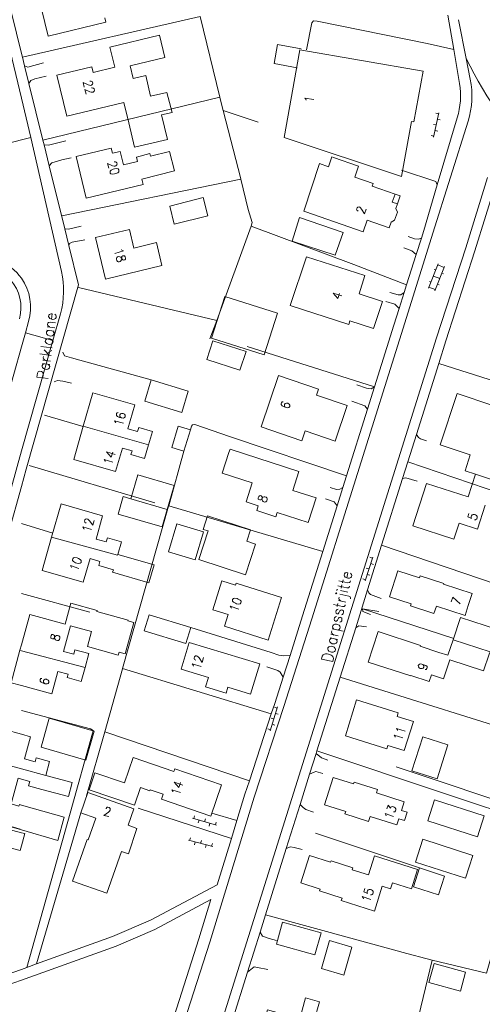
# Model space of a CAD drawing. Header units: metres. Extents: x 189705 to 199106, y 581686 to 588448.
# Tile 482 of 555: x 198000 to 198081, y 585615 to 585788. Entities that reach past the tile are written whole.
import ezdxf

# ---------------------------------------------------------------- set-up
doc = ezdxf.new("R2010")
doc.units = ezdxf.units.M
doc.layers.add('B-WA-OG-GBKN-G', color=7, linetype='Continuous', lineweight=18)
doc.styles.add('Style-STANDARD', font='STANDARD.shx')

msp = doc.modelspace()

# ---------------------------------------------------------------- linework, layer by layer
at = {"layer": 'B-WA-OG-GBKN-G'}
for p, q in [((198072.678, 585767.78), (198073.58, 585772.087)), ((198073.05, 585771.993), (198073.539, 585771.891)), ((198073.334, 585770.912), (198073.823, 585770.81)), ((198072.64, 585770.036), (198073.129, 585769.933)), ((198072.924, 585768.955), (198073.414, 585768.852)), ((198072.23, 585768.078), (198072.719, 585767.976)), ((198071.781, 585741.181), (198073.506, 585745.446)), ((198072.797, 585744.492), (198073.075, 585744.379)), ((198072.894, 585740.731), (198074.619, 585744.996)), ((198073.431, 585745.26), (198074.544, 585744.81)), ((198072.644, 585743.313), (198073.756, 585742.863)), ((198074.15, 585743.837), (198074.428, 585743.724)), ((198071.856, 585741.367), (198072.969, 585740.917)), ((198071.935, 585742.362), (198072.213, 585742.249)), ((198073.363, 585741.892), (198073.641, 585741.779)), ((198060.592, 585689.605), (198061.951, 585693.79)), ((198061.414, 585693.754), (198061.89, 585693.6)), ((198061.581, 585692.649), (198062.056, 585692.494)), ((198060.796, 585691.852), (198061.272, 585691.698)), ((198060.963, 585690.746), (198061.438, 585690.592)), ((198060.178, 585689.95), (198060.654, 585689.795)), ((198043.837, 585663.19), (198045.174, 585667.382)), ((198044.637, 585667.343), (198045.113, 585667.192)), ((198044.809, 585666.239), (198045.286, 585666.087)), ((198044.029, 585665.438), (198044.505, 585665.286)), ((198043.421, 585663.533), (198043.898, 585663.381)), ((198044.201, 585664.333), (198044.678, 585664.181)), ((198030.175, 585647.802), (198034.391, 585646.543)), ((198030.51, 585648.224), (198030.367, 585647.745)), ((198031.325, 585647.459), (198031.182, 585646.98)), ((198032.426, 585647.652), (198032.283, 585647.173)), ((198034.343, 585647.08), (198034.2, 585646.601)), ((198033.241, 585646.887), (198033.098, 585646.408)), ((198029.465, 585643.89), (198033.729, 585642.803)), ((198029.782, 585644.325), (198029.659, 585643.841)), ((198030.628, 585643.594), (198030.504, 585643.109)), ((198031.72, 585643.831), (198031.597, 585643.347)), ((198032.566, 585643.1), (198032.442, 585642.615)), ((198033.658, 585643.337), (198033.535, 585642.853))]:
    msp.add_line(p, q, dxfattribs=at)
at = {"layer": 'B-WA-OG-GBKN-G', "flags": 128}
for points in [[(197986.974, 585828.173), (197992.955, 585803.904), (198000, 585774.634)], [(198000, 585782.52), (197994.605, 585804.311), (197988.624, 585828.58)], [(198013.923, 585792.021), (198009.685, 585791.016), (198008.913, 585794.268), (198002.971, 585792.858), (198004.693, 585785.601), (198014.874, 585788.017), (198014.681, 585788.83)], [(198031.511, 585789.05), (198000.157, 585781.886)], [(198031.511, 585789.05), (198034.973, 585774.822)], [(198076.233, 585783.248), (198071.555, 585784.266), (198052.122, 585788.225), (198051.487, 585788.25), (198051.182, 585787.945), (198050.249, 585783.188)], [(198076.233, 585783.248), (198075.212, 585789.265)], [(198077.084, 585788.479), (198078.435, 585781.615)], [(198022.779, 585775.029), (198021.911, 585778.625), (198019.723, 585778.097), (198019.176, 585780.366), (198025.261, 585781.835), (198024.321, 585785.728), (198015.603, 585783.623), (198016.454, 585780.098), (198012.623, 585779.173), (198012.386, 585780.156), (198006.265, 585778.679), (198008.007, 585771.463), (198018.068, 585773.892)], [(198048.622, 585779.986), (198044.58, 585780.757), (198045.163, 585784.109), (198049.302, 585783.364)], [(198000.157, 585781.886), (198000, 585782.52)], [(198046.317, 585767.697), (198049.104, 585783.157), (198070.836, 585779.406), (198069.185, 585770.467), (198068.782, 585770.542), (198066.991, 585760.844), (198046.317, 585767.697)], [(198077.25, 585777.254), (198076.233, 585783.248)], [(198000.539, 585780.343), (198000.157, 585781.886)], [(198000.539, 585780.343), (198001.095, 585780.114), (198003.863, 585780.851)], [(198078.435, 585781.615), (198079.151, 585777.976)], [(198001.312, 585777.224), (198000.539, 585780.343)], [(198004.347, 585778.515), (198002.366, 585778.083), (198001.654, 585777.778), (198001.312, 585777.224)], [(198003.784, 585767.237), (198001.312, 585777.224)], [(198022.779, 585775.029), (198025.605, 585775.672), (198026.55, 585772.103), (198024.714, 585771.705)], [(198000, 585774.634), (198001.658, 585767.745)], [(198034.973, 585774.822), (198003.784, 585767.237)], [(198018.906, 585770.311), (198018.068, 585773.892)], [(198034.973, 585774.822), (198034.981, 585774.787), (198035.575, 585772.479)], [(198041.74, 585770.445), (198035.575, 585772.479)], [(198035.575, 585772.479), (198038.67, 585760.438), (198038.68, 585760.396)], [(198024.714, 585771.705), (198025.737, 585767.353), (198019.917, 585766.009), (198018.906, 585770.311)], [(198078.748, 585770.597), (198072.561, 585750.837), (198067.286, 585734.149), (198051.186, 585682.919), (198046.279, 585667.457), (198041.022, 585651.478), (198033.196, 585625.92), (198027.538, 585608.258)], [(198073.332, 585759.395), (198076.84, 585771.195)], [(197996.646, 585766.418), (198000, 585767.306)], [(198000, 585767.306), (198001.658, 585767.745)], [(198001.658, 585767.745), (198007.06, 585744.12)], [(198003.984, 585766.432), (198003.784, 585767.237)], [(198003.984, 585766.432), (198004.758, 585766.35), (198007.831, 585767.112)], [(198004.905, 585762.711), (198003.984, 585766.432)], [(198020.456, 585763.487), (198017.979, 585762.884), (198017.397, 585765.272), (198016.025, 585764.938), (198015.798, 585765.866), (198009.648, 585764.367), (198011.437, 585757.029), (198021.436, 585759.466), (198021.208, 585760.403)], [(198020.456, 585763.487), (198020.262, 585764.281), (198022.633, 585764.888), (198022.755, 585764.415), (198026.087, 585765.267), (198026.956, 585761.874), (198021.208, 585760.403)], [(198008.746, 585764.116), (198007.146, 585763.811), (198005.369, 585763.277), (198004.905, 585762.711)], [(198054.113, 585762.564), (198054.71, 585764.288), (198055.046, 585764.171)], [(198059.454, 585762.644), (198055.046, 585764.171)], [(198007.643, 585751.651), (198004.905, 585762.711)], [(198050.146, 585754.628), (198049.804, 585754.744), (198052.563, 585763.136), (198054.113, 585762.564)], [(198059.454, 585762.644), (198058.792, 585760.736), (198062.02, 585759.618)], [(198073.332, 585759.395), (198073.088, 585759.987), (198067.001, 585761.995)], [(198007.104, 585753.913), (198038.68, 585760.396)], [(198082.205, 585760.697), (198078.351, 585748.294), (198073.216, 585732.439), (198033.351, 585605.633)], [(198038.68, 585760.396), (198039.993, 585755.054), (198040.654, 585752.718), (198040.502, 585752.083)], [(198083.828, 585760.193), (198079.972, 585747.78), (198074.835, 585731.92), (198073.573, 585727.905)], [(198065.869, 585757.732), (198061.849, 585759.125), (198062.02, 585759.618)], [(198070.515, 585750.004), (198070.934, 585751.33), (198073.332, 585759.395)], [(198026.141, 585755.642), (198026.938, 585752.463), (198032.838, 585753.942), (198032.042, 585757.121), (198026.141, 585755.642)], [(198065.869, 585757.732), (198065.384, 585756.334), (198066.291, 585756.02)], [(198065.869, 585757.732), (198066.776, 585757.418), (198066.291, 585756.02)], [(198060.973, 585753.164), (198060.25, 585751.076), (198050.146, 585754.628)], [(198066.01, 585755.208), (198066.297, 585754.569), (198065.806, 585753.151), (198065.185, 585752.827)], [(198066.01, 585755.208), (198066.291, 585756.02)], [(198073.573, 585727.905), (198092.661, 585721.844), (198098.141, 585739.038), (198103.688, 585755.299)], [(198055.302, 585746.969), (198047.733, 585749.443), (198049.021, 585753.605), (198056.726, 585750.973), (198055.302, 585746.969)], [(198060.973, 585753.164), (198064.838, 585751.825), (198065.185, 585752.827)], [(198007.643, 585751.651), (198008.269, 585751.569), (198010.555, 585752.128)], [(198008.37, 585748.716), (198007.643, 585751.651)], [(198024.772, 585745.141), (198023.803, 585749.2), (198019.82, 585748.249), (198019.041, 585751.509), (198013.075, 585750.085), (198014.822, 585742.766), (198024.772, 585745.141)], [(198040.502, 585752.083), (198034.436, 585735.502)], [(198067.908, 585741.755), (198058.615, 585745.33), (198040.502, 585752.083)], [(198011.19, 585749.69), (198008.93, 585749.258), (198008.473, 585749.03), (198008.37, 585748.716)], [(198068.215, 585750.284), (198069.282, 585749.878), (198070.018, 585749.802), (198070.515, 585750.004)], [(198069.598, 585747.103), (198070.515, 585750.004)], [(198000, 585706.219), (198000.85, 585709.259), (198010.085, 585741.788), (198008.37, 585748.716)], [(198069.598, 585747.103), (198068.851, 585747.77), (198067.454, 585748.278)], [(198050.24, 585746.701), (198060.568, 585743.394), (198059.537, 585740.173), (198063.693, 585738.842), (198062.068, 585734.071), (198057.919, 585735.415), (198057.706, 585734.759), (198047.371, 585738.107), (198050.24, 585746.701)], [(198067.908, 585741.755), (198069.598, 585747.103)], [(198034.436, 585735.502), (198010.069, 585741.276)], [(198067.489, 585740.43), (198067.908, 585741.755)], [(198042.772, 585729.417), (198033.534, 585732.368), (198035.885, 585739.728), (198045.123, 585736.776), (198042.772, 585729.417)], [(198064.967, 585740.404), (198066.441, 585739.973), (198066.923, 585739.998), (198067.489, 585740.43)], [(198066.598, 585737.61), (198067.489, 585740.43)], [(198062.249, 585723.789), (198065.665, 585734.66), (198066.598, 585737.61)], [(198066.598, 585737.61), (198065.832, 585738.347), (198064.257, 585738.83)], [(198006.867, 585736.68), (198005.522, 585731.941)], [(198000.7, 585733.311), (198001.268, 585735.31)], [(198034.436, 585735.502), (198033.245, 585732.246)], [(198000.7, 585733.311), (198000, 585730.848)], [(198005.522, 585731.941), (198000.7, 585733.311)], [(198000, 585730.848), (197994.52, 585711.568), (197989.607, 585694.189), (197985.081, 585678.182)], [(198005.522, 585731.941), (198000, 585712.489)], [(198038.53, 585726.708), (198032.696, 585728.617), (198033.77, 585731.898), (198039.604, 585729.989), (198038.53, 585726.708)], [(198062.249, 585723.789), (198039.799, 585730.901)], [(198010.31, 585728.484), (198008.836, 585728.89), (198007.591, 585729.245), (198007.295, 585729.885)], [(198022.87, 585725.002), (198010.31, 585728.484)], [(198073.573, 585727.905), (198069.632, 585715.37)], [(198042.251, 585716.742), (198049.438, 585714.294), (198050.034, 585716.043), (198055.314, 585714.244), (198057.444, 585720.497), (198052.05, 585722.334), (198052.4, 585723.36), (198045.325, 585725.77), (198042.251, 585716.742)], [(198008.838, 585724.42), (198007.314, 585724.801), (198006.374, 585724.927), (198005.793, 585724.698)], [(198022.87, 585725.002), (198021.744, 585721.243), (198028.286, 585719.285), (198029.411, 585723.043), (198022.87, 585725.002)], [(198059.157, 585724.124), (198060.859, 585723.565), (198061.646, 585723.413), (198062.249, 585723.789)], [(198061.009, 585719.846), (198062.249, 585723.789)], [(198022.399, 585713.551), (198023.087, 585715.946), (198020.677, 585716.638), (198020.467, 585715.909), (198018.772, 585716.396), (198019.984, 585720.613), (198012.597, 585722.736), (198010.906, 585716.853)], [(198086.566, 585706.24), (198090.071, 585716.879), (198082.72, 585719.301), (198083.124, 585720.529), (198076.828, 585722.602), (198073.844, 585713.542), (198079.15, 585711.794), (198078.226, 585708.988), (198080.047, 585708.388)], [(198061.009, 585719.846), (198060.555, 585720.441), (198058.244, 585721.254)], [(198010.885, 585716.78), (198004.082, 585718.794)], [(198057.329, 585708.134), (198061.009, 585719.846)], [(198010.906, 585716.853), (198009.215, 585710.969), (198016.605, 585708.845), (198017.802, 585713.011), (198019.499, 585712.523), (198019.304, 585711.846), (198021.71, 585711.155), (198022.399, 585713.551)], [(198022.399, 585713.551), (198010.906, 585716.853)], [(198026.497, 585713.083), (198028.636, 585712.429), (198029.796, 585716.22), (198027.656, 585716.875), (198026.497, 585713.083)], [(198057.329, 585708.134), (198036.706, 585715.053), (198030.558, 585717.16), (198030.177, 585717.084), (198030, 585716.881), (198029.796, 585716.22)], [(198069.632, 585715.37), (198068.131, 585710.594)], [(198071.404, 585714.272), (198070.388, 585714.602), (198070.032, 585714.856), (198069.632, 585715.37)], [(198000, 585712.489), (197999.215, 585709.724), (197998.038, 585705.441)], [(198025.96, 585702.826), (198028.636, 585712.429)], [(198036.583, 585712.203), (198035.412, 585708.587), (198040.691, 585706.877), (198039.596, 585703.5), (198041.761, 585702.798), (198041.5, 585701.993), (198044.847, 585700.908), (198045.088, 585701.652), (198050.561, 585699.878), (198051.966, 585704.212), (198047.847, 585705.547)], [(198047.847, 585705.547), (198048.926, 585708.876), (198036.78, 585712.812), (198036.583, 585712.203)], [(198023.502, 585703.343), (198001.337, 585709.932)], [(198068.131, 585710.594), (198067.197, 585707.623)], [(198068.131, 585710.594), (198084.711, 585704.945)], [(198025.689, 585702.202), (198026.923, 585706.422), (198020.543, 585708.288), (198019.309, 585704.068)], [(198056.68, 585706.069), (198057.329, 585708.134)], [(198080.047, 585708.388), (198078.762, 585704.404)], [(198086.566, 585706.24), (198080.047, 585708.388)], [(197982.488, 585645.049), (197990.904, 585673.902), (197991.558, 585676.319), (197997.705, 585698.011), (198000, 585706.219)], [(198054.414, 585706.066), (198055.532, 585705.71), (198056.141, 585705.736), (198056.68, 585706.069)], [(198055.667, 585702.846), (198056.68, 585706.069)], [(198067.197, 585707.623), (198063.502, 585695.871)], [(198069.781, 585707.186), (198067.799, 585707.744), (198067.197, 585707.623)], [(198078.762, 585704.404), (198071.414, 585706.771), (198068.997, 585699.269), (198076.242, 585696.935), (198077.156, 585699.772), (198080.429, 585698.717), (198081.789, 585702.94)], [(198019.309, 585704.068), (198017.955, 585704.464), (198017.052, 585701.378), (198024.787, 585699.116), (198025.689, 585702.202)], [(198016.973, 585694.251), (198017.614, 585696.501), (198015.16, 585697.2), (198014.951, 585696.467), (198013.155, 585696.978), (198014.318, 585701.06), (198006.979, 585703.151), (198005.31, 585697.291)], [(198017.824, 585674.175), (198025.941, 585702.759), (198025.96, 585702.826)], [(198019.309, 585704.068), (198025.689, 585702.202)], [(198053.132, 585694.78), (198025.96, 585702.826)], [(198053.132, 585694.78), (198055.667, 585702.846)], [(198055.667, 585702.846), (198055.126, 585703.501), (198053.627, 585704.084)], [(198039.483, 585690.65), (198031.267, 585693.339), (198032.922, 585698.396), (198032.049, 585698.681), (198032.83, 585701.068), (198040.394, 585698.594), (198039.739, 585696.592), (198041.263, 585696.093), (198039.483, 585690.65)], [(198000, 585699.732), (198005.518, 585698.025)], [(198030.649, 585693.317), (198025.945, 585694.716), (198027.414, 585699.656), (198032.118, 585698.258), (198030.649, 585693.317)], [(198005.31, 585697.291), (198003.64, 585691.431), (198010.903, 585689.361), (198012.087, 585693.518), (198013.824, 585693.023), (198013.613, 585692.282), (198016.201, 585691.544)], [(198016.973, 585694.251), (198016.939, 585694.134), (198005.31, 585697.291)], [(198063.502, 585695.871), (198061.027, 585687.999)], [(198089.566, 585687.046), (198063.502, 585695.871)], [(198016.201, 585691.544), (198016.076, 585691.106), (198022.481, 585689.281), (198023.377, 585692.425), (198016.973, 585694.251)], [(198047.359, 585676.479), (198049.565, 585683.431), (198053.132, 585694.78)], [(198068.711, 585685.537), (198064.881, 585686.784), (198066.374, 585691.37), (198070.204, 585690.123)], [(198070.204, 585690.123), (198070.316, 585690.468), (198074.462, 585689.118), (198074.431, 585689.022), (198079.476, 585687.38)], [(198045.873, 585686.655), (198037.874, 585689.213), (198037.751, 585688.828), (198035.358, 585689.593), (198033.733, 585684.512), (198036.437, 585683.647), (198035.787, 585681.615), (198043.476, 585679.156), (198045.873, 585686.655)], [(198000, 585687.352), (198012.037, 585684.065)], [(198061.027, 585687.999), (198058.935, 585681.343)], [(198061.027, 585687.999), (198061.279, 585687.501), (198061.559, 585687.171), (198063.413, 585686.511)], [(198079.476, 585687.38), (198078.784, 585685.254)], [(198007.682, 585681.952), (198008.714, 585685.681), (198013.325, 585684.405), (198013.271, 585684.21), (198018.791, 585682.683), (198018.755, 585682.553), (198019.789, 585682.267), (198018.259, 585676.737), (198017.21, 585677.028), (198017.074, 585676.536), (198011.624, 585678.044), (198012.348, 585680.662), (198008.656, 585681.683)], [(198078.784, 585685.254), (198078.217, 585683.512), (198073.162, 585685.157), (198072.744, 585683.875), (198068.608, 585685.221), (198068.711, 585685.537)], [(198000, 585678.327), (198001.476, 585683.668), (198007.682, 585681.952)], [(198022.531, 585683.644), (198021.66, 585680.823), (198028.987, 585678.56), (198029.858, 585681.381), (198022.531, 585683.644)], [(198063.008, 585684.175), (198060.118, 585684.665), (198060.214, 585684.225), (198061.56, 585683.667)], [(198076.232, 585679.458), (198060.118, 585684.665)], [(198083.97, 585681.018), (198077.44, 585683.155), (198076.109, 585679.241)], [(198008.656, 585681.683), (198007.408, 585677.168), (198009.214, 585676.669), (198009.436, 585677.471), (198011.901, 585676.789), (198011.225, 585674.341)], [(198029.858, 585681.381), (198044.011, 585676.959)], [(198058.935, 585681.343), (198056.199, 585672.642)], [(198060.85, 585681.482), (198059.503, 585681.685), (198058.935, 585681.343)], [(198070.377, 585678.227), (198062.889, 585680.665), (198061.137, 585675.284), (198068.634, 585672.843)], [(197999.734, 585677.363), (198000, 585678.327)], [(198029.561, 585678.726), (198028.145, 585674.049), (198032.959, 585672.591), (198032.453, 585670.921), (198036.092, 585669.82), (198036.41, 585670.872), (198040.404, 585669.663), (198042.007, 585674.958), (198029.561, 585678.726)], [(198076.109, 585679.241), (198075.183, 585676.518)], [(198082.492, 585676.672), (198082.64, 585677.108), (198076.109, 585679.241)], [(197999.734, 585677.363), (197998.157, 585671.66), (198000, 585671.151)], [(197999.734, 585677.363), (198000, 585677.293)], [(198000, 585677.293), (198011.225, 585674.341)], [(198044.011, 585676.959), (198045.383, 585676.502), (198046.221, 585676.375), (198047.359, 585676.479)], [(198070.377, 585678.227), (198070.326, 585678.074), (198073.584, 585677)], [(198073.584, 585677), (198075.183, 585676.518)], [(198082.492, 585676.672), (198081.504, 585673.766), (198075.548, 585675.714)], [(198046.134, 585672.619), (198047.359, 585676.479)], [(198072.286, 585673.065), (198074.426, 585672.325), (198075.548, 585675.714)], [(198000, 585671.151), (198005.327, 585669.679), (198006.422, 585673.642), (198008.229, 585673.143), (198008.072, 585672.576), (198010.548, 585671.892), (198011.225, 585674.341)], [(198014.677, 585663.008), (198017.798, 585674.084), (198017.824, 585674.175)], [(198044.059, 585666.148), (198017.824, 585674.175)], [(198046.134, 585672.619), (198045.638, 585673.505), (198045.231, 585673.81), (198043.275, 585674.47)], [(198044.059, 585666.148), (198044.662, 585667.98), (198046.134, 585672.619)], [(198056.199, 585672.642), (198052.108, 585659.627)], [(198093.758, 585660.859), (198056.199, 585672.642)], [(198072.286, 585673.065), (198071.897, 585671.884), (198068.669, 585672.948), (198068.634, 585672.843)], [(198057.112, 585662.314), (198064.424, 585660.024), (198064.604, 585660.595), (198067.502, 585659.687), (198069.102, 585664.795), (198066.237, 585665.692), (198066.44, 585666.341), (198059.094, 585668.642), (198057.112, 585662.314)], [(198000.935, 585621.489), (198008.588, 585648.66), (198012.545, 585662.782), (198012.621, 585663.214), (198012.189, 585663.544), (198000, 585666.78)], [(198040.183, 585654.37), (198044.059, 585666.148)], [(198011.35, 585658.038), (198003.447, 585660.301), (198004.909, 585665.408), (198012.812, 585663.145), (198011.35, 585658.038)], [(197992.409, 585658.52), (197993.959, 585664.208), (198000, 585662.562)], [(198011.495, 585651.719), (198014.677, 585663.008)], [(198040.183, 585654.37), (198014.677, 585663.008)], [(198000, 585662.562), (198001.583, 585662.13), (198000.518, 585658.221), (198002.401, 585657.708), (198002.596, 585658.424), (198004.94, 585657.785), (198004.271, 585655.327)], [(198068.822, 585656.127), (198073.277, 585654.698), (198075.21, 585660.72), (198070.754, 585662.15), (198068.822, 585656.127)], [(198052.108, 585659.627), (198051.969, 585659.185)], [(198089.671, 585647.164), (198074.755, 585652.075), (198052.108, 585659.627)], [(198000, 585656.477), (197992.409, 585658.52)], [(198033.397, 585648.135), (198035.28, 585653.634), (198027.034, 585656.458), (198026.873, 585655.986), (198019.679, 585658.45), (198018.161, 585654.018), (198012.963, 585655.798), (198011.938, 585652.805), (198019.903, 585650.077), (198020.97, 585653.195), (198022.644, 585652.622), (198022.703, 585652.794), (198024.978, 585652.015), (198024.673, 585651.123), (198033.397, 585648.135)], [(198051.969, 585659.185), (198050.819, 585655.527)], [(198051.969, 585659.185), (198052.934, 585658.42), (198054.051, 585657.989)], [(198004.271, 585655.327), (198000, 585656.477)], [(198053.163, 585655.678), (198051.918, 585656.007), (198051.588, 585655.906), (198050.819, 585655.527)], [(198090.149, 585648.766), (198066.092, 585656.823)], [(198000, 585654.671), (197999.399, 585654.835), (197998.162, 585650.297)], [(198003.601, 585652.869), (198001.248, 585653.51), (198001.456, 585654.275), (198000, 585654.671)], [(198003.601, 585652.869), (198008.275, 585651.596), (198008.945, 585654.054), (198004.271, 585655.327)], [(198037.98, 585647.35), (198039.401, 585651.993), (198040.183, 585654.37)], [(198050.819, 585655.527), (198049.151, 585650.221)], [(198053.426, 585650.147), (198057.174, 585648.957), (198057.039, 585648.53), (198061.189, 585647.213), (198061.474, 585648.111), (198066.216, 585646.606), (198066.558, 585647.683), (198067.525, 585647.376), (198067.985, 585648.827), (198067.023, 585649.132), (198067.511, 585650.67), (198062.587, 585652.234), (198062.784, 585652.853), (198058.666, 585654.16), (198058.563, 585653.835), (198054.96, 585654.979), (198053.426, 585650.147)], [(198018.787, 585646.542), (198019.806, 585649.433), (198011.696, 585652.29), (198010.453, 585648.759), (198013.135, 585647.814), (198011.779, 585643.964), (198011.588, 585644.032), (198009.007, 585636.707), (198015.038, 585634.582), (198017.629, 585641.938)], [(197994.895, 585651.187), (197993.848, 585647.473), (198000, 585645.717)], [(198072.852, 585651.037), (198071.649, 585647.349), (198080.408, 585644.491), (198081.611, 585648.179), (198072.852, 585651.037)], [(197999.785, 585645.876), (197984.223, 585650.431)], [(198000, 585650.109), (197999.632, 585650.212), (197999.555, 585649.904), (197998.162, 585650.297)], [(198000, 585645.717), (198006.42, 585643.884), (198007.557, 585647.994), (198000, 585650.109)], [(198020.602, 585649.526), (198037.019, 585644.213)], [(198049.151, 585650.221), (198046.702, 585642.432)], [(198049.151, 585650.221), (198049.686, 585649.683), (198050.143, 585649.302), (198051.489, 585648.82)], [(198002.646, 585622.104), (198010.453, 585648.759)], [(198033.584, 585648.681), (198037.98, 585647.35)], [(198037.019, 585644.213), (198037.98, 585647.35)], [(198000, 585645.23), (197995.793, 585646.333), (197994.909, 585642.96), (197994.431, 585643.095)], [(198017.629, 585641.938), (198018.845, 585641.5), (198020.368, 585645.995), (198018.787, 585646.542)], [(198000, 585642.892), (198000.574, 585645.079), (198000, 585645.23)], [(198002.646, 585622.104), (198016.043, 585626.913), (198022.755, 585629.824), (198034.525, 585636.068), (198037.019, 585644.213)], [(198071.763, 585638.512), (198051.846, 585645.138)], [(198070.798, 585644.069), (198069.503, 585640.051), (198078.276, 585637.223), (198079.571, 585641.241), (198070.798, 585644.069)], [(198088.932, 585644.687), (198082.032, 585620.482), (198072.404, 585622.741)], [(197996.323, 585642.561), (197996.426, 585642.954), (197999.785, 585642.073), (198000, 585642.892)], [(198046.702, 585642.432), (198043.038, 585630.777)], [(198049.485, 585642.242), (198048.113, 585642.648), (198047.453, 585642.724), (198046.702, 585642.432)], [(198062.236, 585641.138), (198061.182, 585637.814), (198058.342, 585638.714), (198058.451, 585639.059), (198054.596, 585640.281), (198054.517, 585640.033), (198050.82, 585641.205), (198049.291, 585636.379), (198052.68, 585635.305), (198052.572, 585634.965), (198056.53, 585633.71), (198056.392, 585633.275), (198062.241, 585631.421), (198063.624, 585635.785), (198065.064, 585635.328), (198065.405, 585636.404), (198068.757, 585635.342), (198069.831, 585638.731), (198062.236, 585641.138)], [(198073.541, 585634.264), (198069.12, 585635.697), (198070.2, 585639.031), (198074.611, 585637.564), (198073.541, 585634.264)], [(198000, 585619.242), (198016.706, 585625.239), (198023.536, 585628.201), (198033.405, 585633.436), (198031.287, 585626.518), (198025.633, 585608.868)], [(198043.038, 585630.777), (198042.073, 585627.71)], [(198066.892, 585624.238), (198043.038, 585630.777)], [(198044.945, 585625.597), (198046.027, 585629.484), (198052.831, 585627.591), (198051.749, 585623.703), (198044.945, 585625.597)], [(198042.073, 585627.71), (198039.854, 585620.65)], [(198044.97, 585626.216), (198043.7, 585626.571), (198042.531, 585627.002), (198042.073, 585627.71)], [(198056.832, 585620.143), (198052.898, 585621.296), (198054.345, 585626.234), (198058.278, 585625.082), (198056.832, 585620.143)], [(198067.046, 585624.196), (198066.892, 585624.238)], [(198072.404, 585622.741), (198067.046, 585624.196)], [(197977.364, 585618.596), (197977.269, 585614.248), (197997.137, 585620.126), (198000, 585621.153)], [(198000, 585621.153), (198000.935, 585621.489)], [(198000.935, 585621.489), (198002.646, 585622.104)], [(198043.423, 585621.11), (198041.619, 585621.491), (198041.035, 585621.618), (198039.854, 585620.65)], [(198069.64, 585611.312), (198072.404, 585622.741)], [(198072.764, 585622.159), (198071.856, 585618.832), (198077.406, 585617.317), (198078.314, 585620.644), (198072.764, 585622.159)], [(198039.854, 585620.65), (198034.315, 585603.032), (198065.054, 585594.282)], [(197996.91, 585609.949), (197994.935, 585609.816), (197997.316, 585618.278), (198000, 585619.242)], [(198047.752, 585604.09), (198041.128, 585605.972), (198043.411, 585614.025), (198049.064, 585612.419), (198050.115, 585616.123), (198052.549, 585615.432), (198051.549, 585611.907)]]:
    msp.add_lwpolyline(points, dxfattribs=at)
at = {"layer": 'B-WA-OG-GBKN-G'}
for centre, radius, start, end in [((198141.187, 585812.124), 69.775, 205.92862, 225.58571), ((198064.442, 585775.077), 12.991, 342.61207, 9.64556), ((198064.433, 585775.079), 15.001, 342.61385, 11.13401), ((197992.611, 585737.773), 8.998, 34.79963, 99.5959), ((197992.61, 585737.77), 7.3, 344.14296, 99.59205), ((197992.612, 585737.77), 8.999, 344.1338, 34.8153), ((197992.43, 585740.777), 15.007, 344.15719, 12.87087)]:
    msp.add_arc(centre, radius, start, end, dxfattribs=at)

# ---------------------------------------------------------------- texts
at = {"layer": 'B-WA-OG-GBKN-G', "style": 'Style-STANDARD'}
for s, height, rotation, p in [('22', 1.6, 284.06404, (198010.824, 585777.602)), ('1', 1.6, 80.03848, (198051.416, 585773.723)), ('20', 1.6, 285.78795, (198015.122, 585763.329)), ('2', 1.6, 69.6251, (198060.415, 585754.093)), ('18', 1.6, 285.96902, (198016.271, 585747.964)), ('4', 1.6, 73.01527, (198056.255, 585739.031)), ('Parkloane', 2, 82.59082, (198004.664, 585724.92)), ('6', 1.6, 68.95426, (198047.068, 585719.703)), ('16', 1.6, 74.57403, (198017.78, 585716.722)), ('14', 1.6, 72.90569, (198015.905, 585709.869)), ('8', 1.6, 70.42327, (198043.086, 585703.219)), ('5', 1.6, 70.96692, (198080.122, 585700.076)), ('12', 1.6, 74.57403, (198012.182, 585698.008)), ('10', 1.6, 70.85863, (198009.918, 585691.15)), ('Doarpsstrjitte', 2, 77.52093, (198054.812, 585675.091)), ('10', 1.6, 70.91276, (198038.115, 585683.993)), ('7', 1.6, 70.49643, (198077.206, 585685.168)), ('8', 1.6, 74.51881, (198006.584, 585678.814)), ('12', 1.6, 73.50378, (198031.464, 585673.858)), ('9', 1.6, 74.28275, (198071.369, 585673.687)), ('6', 1.6, 74.10181, (198004.642, 585671.085)), ('11', 1.6, 71.32942, (198067.03, 585661.267)), ('14', 1.6, 72.59811, (198027.84, 585651.661)), ('2', 1.6, 345.10181, (198014.354, 585648.331)), ('13', 1.6, 70.29605, (198065.384, 585647.426)), ('15', 1.6, 71.58317, (198061.402, 585632.822))]:
    msp.add_text(s, height=height, rotation=rotation, dxfattribs=at).set_placement(p)

doc.saveas('drawing.dxf')
